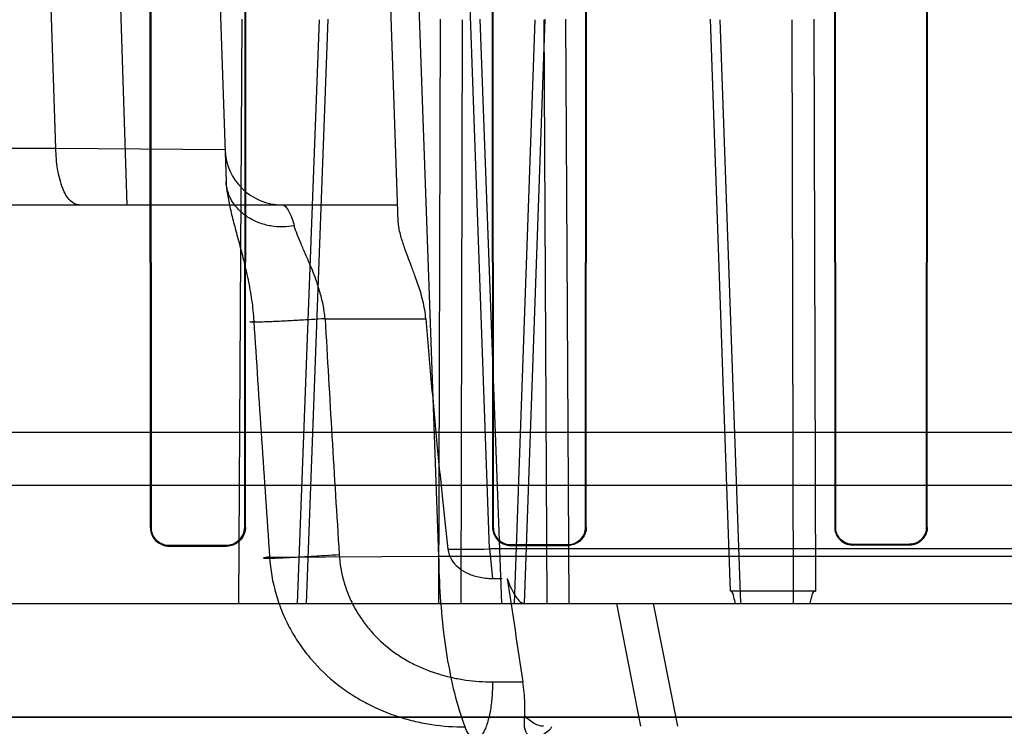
# Model space of a CAD drawing. Header units: millimetres. Extents: x 0 to 297, y 0 to 210.
# Tile 392 of 499: x 240.1718 to 240.2929, y 159.9814 to 160.0682. Entities that reach past the tile are written whole.
import ezdxf

# ---------------------------------------------------------------- set-up
doc = ezdxf.new("R2010")
doc.units = ezdxf.units.MM
doc.header["$LTSCALE"] = 16.335
doc.layers.get('0').update_dxf_attribs({"linetype": 'CONTINUOUS'})
for name, color, linetype in [('AXES_REF', 7, 'CONTINUOUS'), ('INTFCLR_1', 7, 'CONTINUOUS'), ('INTFCLR_144815', 7, 'CONTINUOUS'), ('INTFCLR_72935', 7, 'CONTINUOUS')]:
    doc.layers.add(name, color=color, linetype=linetype)

msp = doc.modelspace()

# ---------------------------------------------------------------- linework, layer by layer
at = {"color": 7, "linetype": 'Continuous'}
for radius in [6.787079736, 6.7865, 6.743039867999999]:
    msp.add_circle((241.4889109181, 154.7114647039), radius, dxfattribs=at)
for radius, start, end in [(6.72, 278.2771290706, 261.7228709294), (6.874, 113.0826918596, 346.8308908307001)]:
    msp.add_arc((241.4889109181, 154.7114647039), radius, start, end, dxfattribs=at)
at = {"layer": 'AXES_REF', "color": 9, "linetype": 'Continuous'}
msp.add_arc((241.4889109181, 154.7114647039), 6.191158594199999, 94.4118118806, 85.5881881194, dxfattribs=at)
at = {"layer": 'INTFCLR_1', "color": 6, "linetype": 'Continuous'}
for p, q in [((240.1877583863, 160.1388507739), (240.1878506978, 160.0058507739)), ((240.1878554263, 160.1388507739), (240.187940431, 160.0058507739)), ((240.1994637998, 160.0058507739), (240.199546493, 160.1388507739)), ((240.1995510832, 160.0058507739), (240.1996404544, 160.1388507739)), ((240.2298596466, 160.1388507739), (240.2299443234, 160.0058507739)), ((240.2299486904, 160.1388507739), (240.2300276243, 160.0058507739)), ((240.241383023, 160.0058507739), (240.2414604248, 160.1388507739)), ((240.2414647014, 160.0058507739), (240.2415474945, 160.1388507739)), ((240.2719350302, 160.1388507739), (240.2720147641, 160.0058507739)), ((240.2720188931, 160.1388507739), (240.2720937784, 160.0058507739)), ((240.2833221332, 160.0058507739), (240.2833959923, 160.1388507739)), ((240.2834000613, 160.0058507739), (240.2834785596, 160.1388507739)), ((240.1902152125, 160.0035811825), (240.1972152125, 160.003597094)), ((240.1902152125, 160.0034920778), (240.1972152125, 160.0035092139)), ((240.2322152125, 160.0036669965), (240.2392152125, 160.0036791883)), ((240.2392152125, 160.0035971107), (240.2322152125, 160.0035841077)), ((240.2742152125, 160.0037320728), (240.2812152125, 160.0037411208)), ((240.2812152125, 160.0036629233), (240.2742152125, 160.0036533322)), ((240.8261591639, 159.98247797), (240.023271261, 159.98247797))]:
    msp.add_line(p, q, dxfattribs=at)
at = {"layer": 'INTFCLR_1', "color": 9, "linetype": 'Continuous'}
for p, q in [((240.187940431, 160.0058507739), (240.1878506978, 160.0058507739)), ((240.1995510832, 160.0058507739), (240.1994637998, 160.0058507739)), ((240.2300276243, 160.0058507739), (240.2299443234, 160.0058507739)), ((240.2414647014, 160.0058507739), (240.241383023, 160.0058507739)), ((240.2720937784, 160.0058507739), (240.2720147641, 160.0058507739)), ((240.2834000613, 160.0058507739), (240.2833221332, 160.0058507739)), ((240.1902152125, 160.0034920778), (240.1902152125, 160.0035811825)), ((240.1972152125, 160.003597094), (240.1972152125, 160.0035092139)), ((240.2322152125, 160.0035841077), (240.2322152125, 160.0036669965)), ((240.2392152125, 160.0036791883), (240.2392152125, 160.0035971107)), ((240.2742152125, 160.0036533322), (240.2742152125, 160.0037320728)), ((240.2812152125, 160.0037411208), (240.2812152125, 160.0036629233))]:
    msp.add_line(p, q, dxfattribs=at)
at = {"layer": 'INTFCLR_1', "color": 6, "linetype": 'Continuous'}
for points, knots in [([(240.1878506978, 160.0058507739), (240.1878506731, 160.0053514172), (240.1882400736, 160.0041156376), (240.189512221, 160.0034903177), (240.1902152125, 160.0034920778)], [0, 0, 0, 0, 0.4153171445, 1, 1, 1, 1]), ([(240.187940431, 160.0058507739), (240.1879404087, 160.0053660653), (240.1883195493, 160.004176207), (240.1895428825, 160.0035796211), (240.1902152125, 160.0035811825)], [0, 0, 0, 0, 0.4189210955, 1, 1, 1, 1]), ([(240.1972152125, 160.003597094), (240.1976815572, 160.0035981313), (240.1988558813, 160.0039607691), (240.1994638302, 160.0051721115), (240.1994637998, 160.0058507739)], [0, 0, 0, 0, 0.4072860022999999, 1, 1, 1, 1]), ([(240.1995510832, 160.0058507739), (240.1995511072, 160.0053517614), (240.1991618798, 160.004127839), (240.197906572, 160.0035108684), (240.1972152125, 160.0035092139)], [0, 0, 0, 0, 0.4192064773, 1, 1, 1, 1]), ([(240.2299443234, 160.0058507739), (240.2299443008, 160.0053572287), (240.2303330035, 160.0041672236), (240.2315530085, 160.0035828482), (240.2322152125, 160.0035841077)], [0, 0, 0, 0, 0.4270344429, 1, 1, 1, 1]), ([(240.2300276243, 160.0058507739), (240.2300276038, 160.0053727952), (240.2304047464, 160.0042258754), (240.2315796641, 160.0036658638), (240.2322152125, 160.0036669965)], [0, 0, 0, 0, 0.4292471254, 1, 1, 1, 1]), ([(240.2392152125, 160.0036791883), (240.2397897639, 160.0036801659), (240.2409454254, 160.0041693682), (240.2413830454, 160.0053185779), (240.241383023, 160.0058507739)], [0, 0, 0, 0, 0.5191354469, 1, 1, 1, 1]), ([(240.2414647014, 160.0058507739), (240.2414647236, 160.0053542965), (240.2410726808, 160.0041725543), (240.2398656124, 160.0035982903), (240.2392152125, 160.0035971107)], [0, 0, 0, 0, 0.432894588, 1, 1, 1, 1]), ([(240.2720147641, 160.0058507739), (240.2720147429, 160.0053625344), (240.27240205, 160.0042072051), (240.2735828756, 160.0036524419), (240.2742152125, 160.0036533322)], [0, 0, 0, 0, 0.4357037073, 1, 1, 1, 1]), ([(240.2720937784, 160.0058507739), (240.2720937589, 160.0053733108), (240.272474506, 160.004258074), (240.2736120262, 160.003731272), (240.2742152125, 160.0037320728)], [0, 0, 0, 0, 0.4418296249, 1, 1, 1, 1]), ([(240.2812152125, 160.0037411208), (240.281765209, 160.0037418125), (240.2828870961, 160.0042069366), (240.2833221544, 160.0053252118), (240.2833221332, 160.0058507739)], [0, 0, 0, 0, 0.511359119, 1, 1, 1, 1]), ([(240.2834000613, 160.0058507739), (240.2834000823, 160.0053580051), (240.2830076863, 160.0042082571), (240.2818365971, 160.0036637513), (240.2812152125, 160.0036629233)], [0, 0, 0, 0, 0.4422807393, 1, 1, 1, 1])]:
    msp.add_open_spline(points, degree=3, knots=knots, dxfattribs=at)
at = {"layer": 'INTFCLR_144815', "color": 9, "linetype": 'Continuous'}
for p, q in [((240.176247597, 160.0524036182), (240.1597635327, 160.5483959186)), ((240.184998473, 160.0454647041), (240.1687931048, 160.5483959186)), ((240.1797152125, 160.5483959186), (240.1971780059, 160.0483431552)), ((240.2183500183, 160.0434175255), (240.2007152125, 160.5483959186)), ((240.2035249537, 160.5483959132), (240.2233066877, 160.0022726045)), ((240.2295630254, 160.003166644), (240.2102393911, 160.5483959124)), ((240.2059727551, 159.9964647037), (240.2086525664, 160.0682232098)), ((240.2070548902, 159.9964647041), (240.2097420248, 160.0682964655)), ((240.2233458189, 159.9964647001), (240.2235253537, 160.0682964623)), ((240.2260795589, 159.9964647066), (240.2262635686, 160.0682232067)), ((240.2351328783, 160.0682232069), (240.2326109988, 159.9964647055)), ((240.2363645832, 160.0682964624), (240.2338354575, 159.9964647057)), ((240.2362264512, 160.0682232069), (240.2366052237, 159.9964647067)), ((240.239353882, 159.9964647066), (240.2389698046, 160.0682964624)), ((240.2591815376, 159.9979918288), (240.2567264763, 160.0682964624)), ((240.2579056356, 160.0682232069), (240.2604166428, 159.9964647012)), ((240.2669517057, 159.9964647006), (240.2667794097, 160.0682232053)), ((240.2694614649, 160.068296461), (240.2696354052, 159.9979918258)), ((240.1762475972, 160.0524036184), (239.8132682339, 160.052403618)), ((240.1970426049, 160.0522204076), (240.176247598, 160.0524035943)), ((239.8202679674, 160.0454647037), (240.2182785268, 160.045464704)), ((240.2093449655, 160.0314646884), (240.221731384, 160.0314646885)), ((240.7466515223, 160.0109532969), (240.1027789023, 160.0109532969)), ((240.6198670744, 160.0031671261), (240.2295632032, 160.003163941)), ((240.229563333, 160.0031666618), (240.2299210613, 159.9995412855)), ((240.2025201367, 160.0021683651), (240.2233068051, 160.0022726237)), ((240.2233066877, 160.0022726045), (240.6261237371, 160.0022726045)), ((239.8751081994, 159.9964647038), (241.007734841, 159.996464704)), ((240.2481745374, 159.9813697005), (240.245226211, 159.9964647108)), ((240.2497012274, 159.9964646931), (240.2526759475, 159.9813697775)), ((240.2299419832, 159.9868352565), (240.2336625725, 159.9868291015))]:
    msp.add_line(p, q, dxfattribs=at)
at = {"layer": 'INTFCLR_144815', "color": 6, "linetype": 'Continuous'}
for p, q in [((240.1991059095, 160.0682964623), (240.1987162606, 159.9964647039)), ((240.228384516, 160.0682964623), (240.2310567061, 159.9964647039)), ((240.8198920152, 160.0174647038), (240.0806815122, 160.0174647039)), ((240.2299210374, 159.9995416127), (240.2311333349, 159.9995445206)), ((240.2696354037, 159.9979918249), (240.2591815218, 159.9979918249))]:
    msp.add_line(p, q, dxfattribs=at)
at = {"layer": 'INTFCLR_144815', "color": 9, "linetype": 'Continuous'}
for centre, radius, start, end in [((240.2040383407, 160.0524647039), 0.006999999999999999, 182.0000647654, 269.9999999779), ((244.9392214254, 160.3330243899), 4.7482422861, 183.6451248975, 183.99558955), ((246.188996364, 160.3743064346), 5.989471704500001, 183.2814458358, 183.5590916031), ((240.2227810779, 160.5369187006), 0.5337951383, 270.1796818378, 270.7280041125)]:
    msp.add_arc(centre, radius, start, end, dxfattribs=at)
at = {"layer": 'INTFCLR_144815', "color": 6, "linetype": 'Continuous'}
msp.add_ellipse((240.4247152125, 159.9754647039), major_axis=(-0.6205604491, 4.088499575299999), ratio=0.0452664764, start_param=1.5580355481, end_param=1.5611447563, dxfattribs=at)
at = {"layer": 'INTFCLR_144815', "color": 9, "linetype": 'Continuous'}
for points, knots in [([(240.179092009, 160.0454647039), (240.1787086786, 160.0454647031), (240.1777631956, 160.0460270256), (240.176942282, 160.0476643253), (240.1763735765, 160.0498750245), (240.1762506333, 160.0515475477), (240.1762475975, 160.0524036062)], [0, 0, 0, 0, 0.1442962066, 0.3722667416, 0.677753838, 1, 1, 1, 1]), ([(240.1971780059, 160.0483431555), (240.1971964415, 160.0478152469), (240.1973247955, 160.0466940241), (240.1976817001, 160.0449369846), (240.1980803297, 160.0433633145), (240.1984415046, 160.042013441), (240.1988355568, 160.0405564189), (240.1992359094, 160.0390496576), (240.1996118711, 160.037488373), (240.1998798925, 160.0362673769), (240.2001197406, 160.0350204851), (240.2003230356, 160.03375132), (240.2004831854, 160.0324585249), (240.2005572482, 160.0315871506), (240.2005849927, 160.0311476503)], [0, 0, 0, 0, 0.0902347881, 0.1922249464, 0.3061555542, 0.3674831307, 0.4309332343, 0.5639939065, 0.6337859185, 0.7052468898, 0.7775175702, 0.8506611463, 0.9247730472, 1, 1, 1, 1]), ([(240.20555786, 160.0428798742), (240.2051010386, 160.0427981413), (240.2041385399, 160.0427081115), (240.2026590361, 160.0428242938), (240.2011768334, 160.0432244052), (240.1998071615, 160.0439124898), (240.1986611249, 160.0448497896), (240.1978204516, 160.0459598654), (240.1973184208, 160.0471438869), (240.1971915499, 160.0479553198), (240.1971780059, 160.0483431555)], [0, 0, 0, 0, 0.1235460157, 0.255977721, 0.3930714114, 0.529683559, 0.6610051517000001, 0.783766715, 0.8966875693, 1, 1, 1, 1]), ([(240.2040383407, 160.0454647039), (240.20437559, 160.0454647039), (240.2051076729, 160.044440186), (240.2053627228, 160.0435406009), (240.20555786, 160.0428798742)], [0, 0, 0, 0, 0.3286424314, 1, 1, 1, 1]), ([(240.2093449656, 160.0314647), (240.2093221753, 160.031758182), (240.2092175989, 160.0326263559), (240.208931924, 160.0340458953), (240.2083674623, 160.0359351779), (240.2076765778, 160.0377067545), (240.2069612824, 160.0393536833), (240.2064002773, 160.0406310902), (240.205915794, 160.0417861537), (240.2056673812, 160.0425306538), (240.20555786, 160.0428798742)], [0, 0, 0, 0, 0.0731271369, 0.2170597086, 0.3591078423, 0.5624523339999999, 0.6889971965, 0.8051767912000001, 0.9090793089, 1, 1, 1, 1]), ([(240.2093449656, 160.0314647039), (240.2087867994, 160.0314282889), (240.207583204, 160.0313532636), (240.205690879, 160.0312449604), (240.2038270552, 160.031151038), (240.2019858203, 160.0310658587), (240.201119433, 160.0310543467), (240.199756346, 160.031004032), (240.2004148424, 160.0311295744), (240.2005849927, 160.0311476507)], [0, 0, 0, 0, 0.17145143, 0.3704501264, 0.5767736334, 0.7592587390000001, 0.8877052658, 0.9475524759, 1, 1, 1, 1]), ([(240.2025201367, 160.0021683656), (240.2022978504, 160.0021445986), (240.2021005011, 160.0021780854), (240.2017204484, 160.0020278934), (240.2021459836, 160.0020316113), (240.2024532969, 160.0020241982), (240.2032630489, 160.0020506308), (240.2041995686, 160.0020870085), (240.2056237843, 160.0021552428), (240.2073601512, 160.0022509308), (240.2092791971, 160.0023693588), (240.2105089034, 160.0024523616), (240.21107652, 160.0024924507)], [0, 0, 0, 0, 0.066709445, 0.0743957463, 0.0919334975, 0.1370955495, 0.210688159, 0.309419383, 0.4268155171, 0.6321098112, 0.8301983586, 1, 1, 1, 1]), ([(240.2025201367, 160.0021683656), (240.2026152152, 160.0006201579), (240.2029513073, 159.9986891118), (240.2036602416, 159.9964732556), (240.2042109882, 159.9950307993), (240.2050385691, 159.9932995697), (240.2060409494, 159.9916749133), (240.20693605, 159.9904505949), (240.2083498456, 159.9887158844), (240.2099750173, 159.9871679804), (240.2117499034, 159.9858469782), (240.2129553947, 159.9850349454), (240.2151215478, 159.9837841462), (240.2177517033, 159.9826968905), (240.2204495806, 159.9819537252), (240.2231470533, 159.9814354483), (240.2251992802, 159.9812828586), (240.2265599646, 159.981285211)], [0, 0, 0, 0, 0.1325738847, 0.1656425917, 0.1988345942, 0.2644700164, 0.329314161, 0.3616783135, 0.3940360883, 0.5205552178, 0.5518708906, 0.5831313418, 0.6447292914, 0.7654119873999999, 0.8250053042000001, 0.8837027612, 1, 1, 1, 1]), ([(240.21107652, 160.0024924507), (240.2111487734, 160.0013309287), (240.2114547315, 159.999592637), (240.2122334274, 159.9974001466), (240.2129910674, 159.9958391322), (240.2139077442, 159.9943780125), (240.2153146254, 159.9925926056), (240.2169855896, 159.9910445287), (240.2188405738, 159.9897761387), (240.220788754, 159.988695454), (240.2228655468, 159.9878830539), (240.2250078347, 159.9873290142), (240.2271824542, 159.9869394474), (240.2288393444, 159.9868290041), (240.2299419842, 159.9868291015)], [0, 0, 0, 0, 0.1289395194, 0.1934310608, 0.2574237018, 0.3207726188, 0.3841601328, 0.5088907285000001, 0.5711162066, 0.6328485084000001, 0.7554160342, 0.8168122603, 0.8778330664, 1, 1, 1, 1]), ([(240.2233068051, 160.0022726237), (240.2233492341, 159.9989405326), (240.2237710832, 159.9925318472), (240.2250828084, 159.9855057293), (240.2263090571, 159.9819337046), (240.2265599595, 159.981289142)], [0, 0, 0, 0, 0.4689811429, 0.9026569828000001, 1, 1, 1, 1]), ([(240.2299419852, 159.9868291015), (240.2299428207, 159.9862741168), (240.2299042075, 159.9851301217), (240.2297129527, 159.98343793), (240.2294181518, 159.9820807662), (240.2290811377, 159.9811259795), (240.2287515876, 159.9804709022), (240.2283048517, 159.9798316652), (240.2274442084, 159.9798244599), (240.2269218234, 159.9804802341), (240.2266767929, 159.9809858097), (240.2265599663, 159.9812839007)], [0, 0, 0, 0, 0.1721321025, 0.3547031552, 0.5273389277, 0.6023822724, 0.6665595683, 0.7586206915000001, 0.822541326, 0.9006983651, 1, 1, 1, 1]), ([(240.2362052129, 159.9813696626), (240.2358388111, 159.9813697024), (240.2349421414, 159.9816610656), (240.2342581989, 159.982271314), (240.2338903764, 159.9826595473)], [0, 0, 0, 0, 0.4065670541, 1, 1, 1, 1])]:
    msp.add_open_spline(points, degree=3, knots=knots, dxfattribs=at)
at = {"layer": 'INTFCLR_144815', "color": 6, "linetype": 'Continuous'}
for points, knots in [([(240.221731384, 160.0314646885), (240.2217014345, 160.0318277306), (240.2216078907, 160.0325723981), (240.2213773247, 160.0336905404), (240.2210006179, 160.035059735), (240.2205069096, 160.0364915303), (240.2199670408, 160.0379124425), (240.219492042, 160.0391518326), (240.2190246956, 160.0404255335), (240.2185754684, 160.0418488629), (240.218368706, 160.042882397), (240.2183500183, 160.0434175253)], [0, 0, 0, 0, 0.0876792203, 0.1804091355, 0.2745623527, 0.4292957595, 0.5447214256, 0.6404281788, 0.7487975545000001, 0.8711188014, 1, 1, 1, 1]), ([(240.2217313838, 160.0314647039), (240.2219491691, 160.0288247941), (240.2223875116, 160.023688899), (240.2230692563, 160.0162870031), (240.2237497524, 160.0094797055), (240.224220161, 160.0051697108), (240.2244550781, 160.003126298)], [0, 0, 0, 0, 0.2791221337, 0.5431519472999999, 0.7832597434, 1, 1, 1, 1]), ([(240.2244550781, 160.003126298), (240.2245089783, 160.0026572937), (240.2248157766, 160.0018358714), (240.2256717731, 160.000867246), (240.2267947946, 160.000142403), (240.2282533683, 159.9996517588), (240.2293465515, 159.999539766), (240.2299210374, 159.9995416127)], [0, 0, 0, 0, 0.19944462, 0.3554778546, 0.5401281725, 0.7572954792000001, 1, 1, 1, 1]), ([(240.2317396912, 159.9995474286), (240.2318927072, 159.9991088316), (240.232209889, 159.9983126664), (240.2327996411, 159.9972292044), (240.2334516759, 159.9964644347), (240.2339022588, 159.9964647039)], [0, 0, 0, 0, 0.3598995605, 0.6509005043, 1, 1, 1, 1]), ([(240.2598077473, 159.9964647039), (240.2597543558, 159.9967259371), (240.2596149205, 159.9971770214), (240.259470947, 159.9979918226), (240.2591815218, 159.9979918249)], [0, 0, 0, 0, 0.4795060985, 1, 1, 1, 1]), ([(240.2689843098, 159.9964647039), (240.2690442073, 159.9967386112), (240.269187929, 159.997190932), (240.2693560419, 159.9979917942), (240.2696354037, 159.9979918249)], [0, 0, 0, 0, 0.5009095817, 1, 1, 1, 1]), ([(240.2338903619, 159.9826595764), (240.2339245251, 159.9831767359), (240.2339327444, 159.9845749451), (240.2337938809, 159.9859675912), (240.2336625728, 159.9868352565)], [0, 0, 0, 0, 0.3713103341, 1, 1, 1, 1]), ([(240.2371871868, 159.9813090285), (240.2370487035, 159.9809292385), (240.2362690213, 159.9804527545), (240.2351414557, 159.9795101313), (240.2337089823, 159.9807469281), (240.2338423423, 159.9819324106), (240.2338903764, 159.9826595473)], [0, 0, 0, 0, 0.2051634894, 0.4474875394, 0.6301619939, 1, 1, 1, 1])]:
    msp.add_open_spline(points, degree=3, knots=knots, dxfattribs=at)
at = {"layer": 'INTFCLR_72935', "color": 6, "linetype": 'Continuous'}
for p, q in [((240.1877583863, 160.1388507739), (240.1878506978, 160.0058507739)), ((240.187940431, 160.0058507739), (240.1878554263, 160.1388507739)), ((240.199546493, 160.1388507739), (240.1994637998, 160.0058507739)), ((240.1995510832, 160.0058507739), (240.1996404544, 160.1388507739)), ((240.2298596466, 160.1388507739), (240.2299443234, 160.0058507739)), ((240.2300276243, 160.0058507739), (240.2299486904, 160.1388507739)), ((240.2414604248, 160.1388507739), (240.241383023, 160.0058507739)), ((240.2414647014, 160.0058507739), (240.2415474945, 160.1388507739)), ((240.2719350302, 160.1388507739), (240.2720147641, 160.0058507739)), ((240.2720937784, 160.0058507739), (240.2720188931, 160.1388507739)), ((240.2833959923, 160.1388507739), (240.2833221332, 160.0058507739)), ((240.2834000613, 160.0058507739), (240.2834785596, 160.1388507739)), ((240.1972152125, 160.003597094), (240.1902152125, 160.0035811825)), ((240.1902152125, 160.0034920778), (240.1972152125, 160.0035092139)), ((240.2392152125, 160.0036791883), (240.2322152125, 160.0036669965)), ((240.2322152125, 160.0035841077), (240.2392152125, 160.0035971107)), ((240.2812152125, 160.0037411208), (240.2742152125, 160.0037320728)), ((240.2742152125, 160.0036533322), (240.2812152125, 160.0036629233)), ((240.023271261, 159.98247797), (240.8261591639, 159.98247797))]:
    msp.add_line(p, q, dxfattribs=at)
at = {"layer": 'INTFCLR_72935', "color": 9, "linetype": 'Continuous'}
for p, q in [((240.1878506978, 160.0058507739), (240.187940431, 160.0058507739)), ((240.1994637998, 160.0058507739), (240.1995510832, 160.0058507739)), ((240.2299443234, 160.0058507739), (240.2300276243, 160.0058507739)), ((240.241383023, 160.0058507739), (240.2414647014, 160.0058507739)), ((240.2720147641, 160.0058507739), (240.2720937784, 160.0058507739)), ((240.2833221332, 160.0058507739), (240.2834000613, 160.0058507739)), ((240.1902152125, 160.0035811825), (240.1902152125, 160.0034920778)), ((240.1972152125, 160.0035092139), (240.1972152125, 160.003597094)), ((240.2322152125, 160.0036669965), (240.2322152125, 160.0035841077)), ((240.2392152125, 160.0035971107), (240.2392152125, 160.0036791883)), ((240.2742152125, 160.0037320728), (240.2742152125, 160.0036533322)), ((240.2812152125, 160.0036629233), (240.2812152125, 160.0037411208))]:
    msp.add_line(p, q, dxfattribs=at)
at = {"layer": 'INTFCLR_72935', "color": 6, "linetype": 'Continuous'}
for points, knots in [([(240.1878506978, 160.0058507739), (240.1878506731, 160.0053514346), (240.1882400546, 160.0041156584), (240.1895122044, 160.0034903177), (240.1902152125, 160.0034920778)], [0, 0, 0, 0, 0.4153029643, 1, 1, 1, 1]), ([(240.1902152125, 160.0035811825), (240.1897301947, 160.0035800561), (240.1885394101, 160.0039568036), (240.1879404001, 160.0051787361), (240.187940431, 160.0058507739)], [0, 0, 0, 0, 0.4191834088, 1, 1, 1, 1]), ([(240.1995510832, 160.0058507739), (240.1995511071, 160.0053539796), (240.1991642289, 160.0041305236), (240.1979086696, 160.0035108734), (240.1972152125, 160.0035092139)], [0, 0, 0, 0, 0.417385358, 1, 1, 1, 1]), ([(240.1994637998, 160.0058507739), (240.1994638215, 160.0053654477), (240.1990838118, 160.0041862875), (240.1978759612, 160.0035985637), (240.1972152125, 160.003597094)], [0, 0, 0, 0, 0.4234675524, 1, 1, 1, 1]), ([(240.2299443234, 160.0058507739), (240.2299443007, 160.0053540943), (240.2303363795, 160.0041634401), (240.2315559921, 160.0035828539), (240.2322152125, 160.0035841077)], [0, 0, 0, 0, 0.4296903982, 1, 1, 1, 1]), ([(240.2322152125, 160.0036669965), (240.2317628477, 160.0036661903), (240.2306207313, 160.0040141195), (240.230027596, 160.0051910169), (240.2300276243, 160.0058507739)], [0, 0, 0, 0, 0.4067586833, 1, 1, 1, 1]), ([(240.2414647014, 160.0058507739), (240.2414647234, 160.0053595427), (240.2410783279, 160.0041788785), (240.2398706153, 160.0035982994), (240.2392152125, 160.0035971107)], [0, 0, 0, 0, 0.4284111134, 1, 1, 1, 1]), ([(240.241383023, 160.0058507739), (240.2413830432, 160.005369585), (240.241002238, 160.0042302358), (240.2398393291, 160.0036802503), (240.2392152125, 160.0036791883)], [0, 0, 0, 0, 0.4353443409, 1, 1, 1, 1]), ([(240.2720147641, 160.0058507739), (240.2720147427, 160.0053563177), (240.2724088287, 160.0041997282), (240.2735888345, 160.0036524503), (240.2742152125, 160.0036533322)], [0, 0, 0, 0, 0.4411499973, 1, 1, 1, 1]), ([(240.2742152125, 160.0037320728), (240.2736565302, 160.0037313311), (240.2725258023, 160.004203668), (240.272093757, 160.0053276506), (240.2720937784, 160.0058507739)], [0, 0, 0, 0, 0.5164351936, 1, 1, 1, 1]), ([(240.2833221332, 160.0058507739), (240.2833221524, 160.0053740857), (240.2829420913, 160.0042650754), (240.281812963, 160.0037418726), (240.2812152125, 160.0037411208)], [0, 0, 0, 0, 0.4436623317, 1, 1, 1, 1]), ([(240.2812152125, 160.0036629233), (240.2817931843, 160.0036636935), (240.2829578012, 160.0041551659), (240.2834000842, 160.0053134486), (240.2834000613, 160.0058507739)], [0, 0, 0, 0, 0.5182224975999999, 1, 1, 1, 1])]:
    msp.add_open_spline(points, degree=3, knots=knots, dxfattribs=at)

doc.saveas('drawing.dxf')
